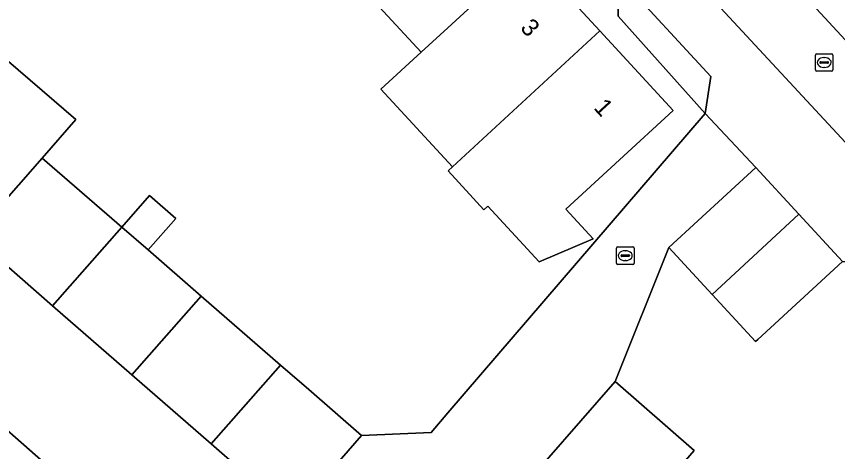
# Model space of a CAD drawing. Extents: x 158472 to 159562, y 388525 to 389606.
# Drawn here: x 158975.44 to 159022.2, y 388854.31 to 388879.11 of the extents above; entities that cross this region are included whole.
import ezdxf

# ---------------------------------------------------------------- set-up
doc = ezdxf.new("R2010")
doc.units = 0
for name, color, linetype in [('IMGEO_Erf', 7, 'Continuous'), ('IMGEO_Kolk', 7, 'Continuous'), ('IMGEO_Muur', 7, 'Continuous'), ('IMGEO_Pand', 7, 'Continuous'), ('IMGEO_Pand_nummerreeks', 7, 'Continuous'), ('IMGEO_Rijbaan_lokaal_open', 7, 'Continuous'), ('IMGEO_Voetpad_open', 7, 'Continuous')]:
    doc.layers.add(name, color=color, linetype=linetype)

msp = doc.modelspace()

# ---------------------------------------------------------------- linework, layer by layer
at = {"layer": 'IMGEO_Erf'}
msp.add_lwpolyline([(159014.649, 388873.584), (159009.7, 388879.13), (159009.691, 388881.445), (159000, 388891.989), (158988.788, 388904.188), (158968.762, 388881.439), (158967.507, 388880.013), (158967.11, 388879.563), (158970.648, 388876.486), (158972.587, 388878.607), (158974.289, 388877.137), (158978.812, 388873.23), (158976.909, 388871.042), (158981.434, 388867.108), (158983.016, 388868.906), (158984.505, 388867.595), (158982.931, 388865.806), (158985.959, 388863.173), (158990.479, 388859.243), (158992.082, 388857.849), (158995.085, 388855.237), (158999.05, 388855.408), (159000, 388856.515)], close=True, dxfattribs=at)
for points in [[(159004.599, 388882.702), (159008.654, 388878.296), (159012.84, 388873.748), (159006.727, 388868.122), (159008.285, 388866.43), (159005.199, 388865.134), (159002.28, 388868.292), (159002.06, 388868.089), (159000.015, 388870.311), (159000.262, 388870.539), (158996.193, 388874.96), (158998.489, 388877.073), (158994.425, 388881.489)], [(159025.441, 388852.975), (159030.636, 388858.979), (159024.943, 388864.972), (159022.471, 388865.149), (159017.646, 388860.705), (159017.52, 388860.589), (159015.056, 388863.265), (159012.581, 388865.952), (159009.531, 388858.308), (159014.028, 388854.382), (159010.166, 388849.906)]]:
    msp.add_lwpolyline(points, dxfattribs=at)
at = {"layer": 'IMGEO_Kolk'}
for p, q in [((159020.933, 388876.062), (159020.933, 388876.914)), ((159021.008, 388876.988), (159021.86, 388876.988)), ((159021.421, 388876.768), (159021.446, 388876.768)), ((159021.934, 388876.914), (159021.934, 388876.062)), ((159021.192, 388876.482), (159021.192, 388876.494)), ((159021.63, 388876.445), (159021.232, 388876.445)), ((159021.235, 388876.531), (159021.633, 388876.531)), ((159021.676, 388876.494), (159021.676, 388876.482)), ((159021.86, 388875.988), (159021.008, 388875.988)), ((159021.444, 388876.208), (159021.419, 388876.208)), ((159009.681, 388865.98), (159010.533, 388865.98)), ((159009.606, 388865.054), (159009.606, 388865.906)), ((159009.908, 388865.523), (159010.306, 388865.523)), ((159010.094, 388865.76), (159010.119, 388865.76)), ((159010.607, 388865.906), (159010.607, 388865.054)), ((159009.865, 388865.474), (159009.865, 388865.486)), ((159010.303, 388865.437), (159009.905, 388865.437)), ((159010.117, 388865.2), (159010.092, 388865.2)), ((159010.349, 388865.486), (159010.349, 388865.474)), ((159010.533, 388864.98), (159009.681, 388864.98))]:
    msp.add_line(p, q, dxfattribs=at)
for points in [[(159020.933, 388876.062), (159020.933, 388876.914)], [(159021.008, 388876.988), (159021.86, 388876.988)], [(159021.934, 388876.914), (159021.934, 388876.062)], [(159021.86, 388875.988), (159021.008, 388875.988)], [(159009.681, 388865.98), (159010.533, 388865.98)], [(159009.606, 388865.054), (159009.606, 388865.906)], [(159010.607, 388865.906), (159010.607, 388865.054)], [(159010.533, 388864.98), (159009.681, 388864.98)]]:
    msp.add_lwpolyline(points, dxfattribs=at)
for centre, radius, start, end in [((159021.01, 388876.912), 0.0765, 91.552, 178.448), ((159021.01, 388876.912), 0.0765, 91.552, 178.448), ((159021.858, 388876.912), 0.0765, 1.552, 88.448), ((159021.858, 388876.912), 0.0765, 1.552, 88.448), ((159021.232, 388876.491), 0.0403, 85.8775, 175.7526), ((159021.229, 388876.481), 0.0366, 178.938, 274.7102), ((159021.633, 388876.488), 0.043, 264.8664, 352.4533), ((159021.637, 388876.493), 0.0386, 1.7309, 96.639), ((159021.01, 388876.064), 0.0765, 181.552, 268.448), ((159021.01, 388876.064), 0.0765, 181.552, 268.448), ((159021.858, 388876.064), 0.0765, 271.552, 358.448), ((159021.858, 388876.064), 0.0765, 271.552, 358.448), ((159009.683, 388865.904), 0.0765, 91.552, 178.448), ((159009.683, 388865.904), 0.0765, 91.552, 178.448), ((159010.531, 388865.904), 0.0765, 1.552, 88.448), ((159010.531, 388865.904), 0.0765, 1.552, 88.448), ((159009.905, 388865.483), 0.0403, 85.8775, 175.7526), ((159010.31, 388865.485), 0.0386, 1.7309, 96.639), ((159009.683, 388865.056), 0.0765, 181.552, 268.448), ((159009.683, 388865.056), 0.0765, 181.552, 268.448), ((159009.902, 388865.473), 0.0366, 178.938, 274.7102), ((159010.306, 388865.48), 0.043, 264.8664, 352.4533), ((159010.531, 388865.056), 0.0765, 271.552, 358.448), ((159010.531, 388865.056), 0.0765, 271.552, 358.448)]:
    msp.add_arc(centre, radius, start, end, dxfattribs=at)
for centre, major_axis, ratio, start_param, end_param in [((159021.42, 388876.488), (-0.387, 0.002), 0.722429, 4.712389, 7.853982), ((159021.445, 388876.488), (-0.39, 0.002), 0.717154, 1.570796, 4.712389), ((159010.093, 388865.48), (-0.387, 0.002), 0.722429, 4.712389, 7.853982), ((159010.118, 388865.48), (-0.39, 0.002), 0.717154, 1.570796, 4.712389)]:
    msp.add_ellipse(centre, major_axis=major_axis, ratio=ratio, start_param=start_param, end_param=end_param, dxfattribs=at)
at = {"layer": 'IMGEO_Muur'}
msp.add_lwpolyline([(159009.531, 388858.308), (159012.581, 388865.952)], dxfattribs=at)
at = {"layer": 'IMGEO_Pand'}
for points in [[(159004.599, 388882.702), (159000.545, 388887.106), (159000, 388886.606), (158994.425, 388881.489), (158998.489, 388877.073), (159000, 388878.465)], [(159004.599, 388882.702), (159000, 388878.465), (158998.489, 388877.073), (158996.193, 388874.96), (159000.262, 388870.539), (159008.654, 388878.296)], [(159008.654, 388878.296), (159000.262, 388870.539), (159000.015, 388870.311), (159002.06, 388868.089), (159002.28, 388868.292), (159005.199, 388865.134), (159008.285, 388866.43), (159006.727, 388868.122), (159012.84, 388873.748)], [(158976.909, 388871.042), (158978.812, 388873.23), (158974.289, 388877.137), (158972.384, 388874.977), (158968.47, 388870.54), (158970.168, 388869.017), (158972.973, 388866.57)], [(158976.909, 388871.042), (158972.973, 388866.57), (158977.492, 388862.628), (158981.434, 388867.108)], [(159019.99, 388867.843), (159017.532, 388870.512), (159012.581, 388865.952), (159015.056, 388863.265)], [(158981.434, 388867.108), (158982.931, 388865.806), (158984.505, 388867.595), (158983.016, 388868.906)], [(159022.471, 388865.149), (159019.99, 388867.843), (159015.056, 388863.265), (159017.52, 388860.589), (159017.646, 388860.705)], [(158985.959, 388863.173), (158982.931, 388865.806), (158981.434, 388867.108), (158977.492, 388862.628), (158982.006, 388858.691)], [(158990.479, 388859.243), (158985.959, 388863.173), (158982.006, 388858.691), (158986.519, 388854.754)], [(158992.082, 388857.849), (158990.479, 388859.243), (158986.519, 388854.754), (158988.168, 388853.316), (158991.152, 388850.714), (158995.085, 388855.237)], [(159010.166, 388849.906), (159014.028, 388854.382), (159009.531, 388858.308), (159005.625, 388853.83), (159010.13, 388849.94)], [(158968.923, 388852.867), (158973.547, 388848.892), (158977.456, 388853.29), (158972.819, 388857.365)]]:
    msp.add_lwpolyline(points, close=True, dxfattribs=at)
at = {"layer": 'IMGEO_Rijbaan_lokaal_open'}
msp.add_lwpolyline([(159011.707, 388889.621), (159012.963, 388890.865), (159006.407, 388898.008), (159004.406, 388896.221), (159002.069, 388894.135), (159027.544, 388866.648), (159041.757, 388850.948), (159044.684, 388853.597), (159030.762, 388868.976)], close=True, dxfattribs=at)
for points in [[(159005.625, 388853.83), (159009.531, 388858.308), (159012.581, 388865.952), (159017.532, 388870.512), (159014.649, 388873.584), (159000, 388856.515), (158999.05, 388855.408), (158995.085, 388855.237), (158991.152, 388850.714)], [(158988.168, 388853.316), (158986.519, 388854.754), (158982.006, 388858.691), (158977.492, 388862.628), (158972.973, 388866.57)], [(158972.819, 388857.365), (158977.456, 388853.29)]]:
    msp.add_lwpolyline(points, dxfattribs=at)
at = {"layer": 'IMGEO_Voetpad_open'}
for points in [[(158993.958, 388912.41), (158993.095, 388911.436), (158991.758, 388909.738), (158994.21, 388907.064), (158997.305, 388909.881), (159005.184, 388901.225), (159002.168, 388898.532), (159004.406, 388896.221), (159006.407, 388898.008), (159012.963, 388890.865), (159011.707, 388889.621), (159030.762, 388868.976), (159032.108, 388870.238), (159046.143, 388854.918), (159046.611, 388854.503), (159047.484, 388855.159), (159037.009, 388866.608), (159030.494, 388873.729), (159030.671, 388876.212)], [(158988.017, 388905.027), (158988.788, 388904.188), (159000, 388891.989), (159009.691, 388881.445), (159014.98, 388875.691), (159014.649, 388873.584), (159017.532, 388870.512), (159019.99, 388867.843), (159022.471, 388865.149), (159024.943, 388864.972), (159030.636, 388858.979), (159036.588, 388852.524), (159039.702, 388849.044), (159042.094, 388846.371), (159043.009, 388847.412), (159040.611, 388849.91), (159026.258, 388865.425), (159027.544, 388866.648), (159002.069, 388894.135)]]:
    msp.add_lwpolyline(points, dxfattribs=at)
msp.add_lwpolyline([(159014.649, 388873.584), (159014.98, 388875.691), (159009.691, 388881.445), (159009.7, 388879.13)], close=True, dxfattribs=at)

# ---------------------------------------------------------------- texts
at = {"layer": 'IMGEO_Pand_nummerreeks'}
for s, p in [('3', (159004.081, 388878.421)), ('1', (159008.264, 388873.876))]:
    msp.add_text(s, height=1, rotation=312.6271, dxfattribs=at).set_placement(p)

doc.saveas('drawing.dxf')
